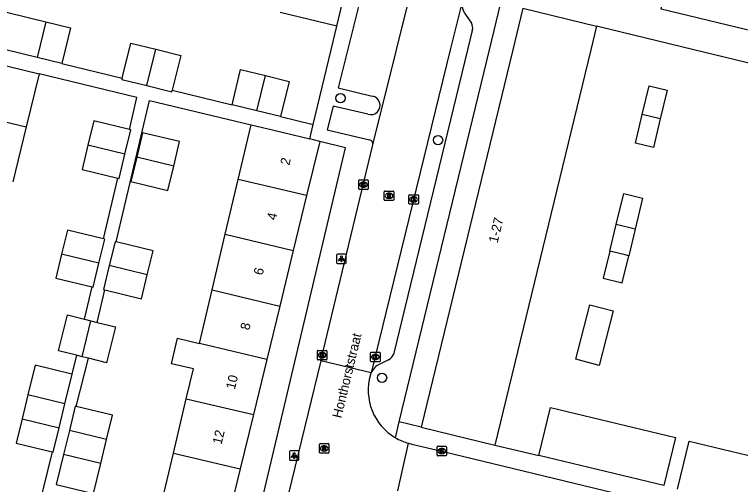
# Model space of a CAD drawing. Extents: x 162812 to 163818, y 381639 to 382470.
# Drawn here: x 163400.4 to 163477, y 382204.1 to 382253.7 of the extents above; entities that cross this region are included whole.
import ezdxf

# ---------------------------------------------------------------- set-up
doc = ezdxf.new("R2010")
doc.units = 0
for name, color, linetype in [('IMGEO_Boom', 7, 'Continuous'), ('IMGEO_Kolk', 7, 'Continuous'), ('IMGEO_Lichtpunt', 7, 'Continuous'), ('IMGEO_Openbare_ruimte_label', 7, 'Continuous'), ('IMGEO_Pand', 7, 'Continuous'), ('IMGEO_Pand_nummerreeks', 7, 'Continuous'), ('IMGEO_Rijbaan_lokaal_open', 7, 'Continuous'), ('IMGEO_Rioolput', 7, 'Continuous'), ('IMGEO_Voetpad_open', 7, 'Continuous')]:
    doc.layers.add(name, color=color, linetype=linetype)

msp = doc.modelspace()

# ---------------------------------------------------------------- linework, layer by layer
at = {"layer": 'IMGEO_Boom'}
for centre in [(163434.779, 382244.888), (163445.078, 382240.464), (163439.166, 382215.374)]:
    msp.add_circle(centre, 0.489, dxfattribs=at)
at = {"layer": 'IMGEO_Kolk'}
for p, q in [((163436.703, 382235.33), (163436.703, 382236.182)), ((163436.778, 382236.256), (163437.63, 382236.256)), ((163437.704, 382236.182), (163437.704, 382235.33)), ((163437.214, 382235.476), (163437.189, 382235.476)), ((163437.191, 382236.036), (163437.216, 382236.036)), ((163437.63, 382235.256), (163436.778, 382235.256)), ((163442.076, 382234.701), (163442.928, 382234.701)), ((163442.001, 382233.775), (163442.001, 382234.627)), ((163442.512, 382233.921), (163442.487, 382233.921)), ((163442.489, 382234.481), (163442.514, 382234.481)), ((163443.002, 382234.627), (163443.002, 382233.775)), ((163442.928, 382233.701), (163442.076, 382233.701)), ((163432.338, 382217.333), (163432.338, 382218.185)), ((163432.413, 382218.259), (163433.265, 382218.259)), ((163432.826, 382218.039), (163432.851, 382218.039)), ((163433.339, 382218.185), (163433.339, 382217.333)), ((163437.956, 382217.139), (163437.956, 382217.991)), ((163438.031, 382218.065), (163438.883, 382218.065)), ((163438.444, 382217.845), (163438.469, 382217.845)), ((163438.957, 382217.991), (163438.957, 382217.139)), ((163433.265, 382217.259), (163432.413, 382217.259)), ((163432.849, 382217.479), (163432.824, 382217.479)), ((163438.883, 382217.065), (163438.031, 382217.065)), ((163438.467, 382217.285), (163438.442, 382217.285)), ((163444.97, 382207.208), (163444.97, 382208.06)), ((163445.045, 382208.134), (163445.897, 382208.134)), ((163445.458, 382207.914), (163445.483, 382207.914)), ((163445.971, 382208.06), (163445.971, 382207.208)), ((163445.897, 382207.134), (163445.045, 382207.134)), ((163445.481, 382207.354), (163445.456, 382207.354))]:
    msp.add_line(p, q, dxfattribs=at)
for points in [[(163436.703, 382235.33), (163436.703, 382236.182)], [(163436.778, 382236.256), (163437.63, 382236.256)], [(163437.704, 382236.182), (163437.704, 382235.33)], [(163437.024, 382235.956), (163437.147, 382235.956), (163437.147, 382235.805), (163437.277, 382235.956), (163437.441, 382235.956), (163437.295, 382235.805), (163437.448, 382235.556), (163437.296, 382235.556), (163437.211, 382235.72), (163437.147, 382235.653), (163437.147, 382235.556), (163437.024, 382235.556), (163437.024, 382235.956)], [(163437.63, 382235.256), (163436.778, 382235.256)], [(163442.076, 382234.701), (163442.928, 382234.701)], [(163442.001, 382233.775), (163442.001, 382234.627)], [(163442.322, 382234.401), (163442.445, 382234.401), (163442.445, 382234.25), (163442.575, 382234.401), (163442.739, 382234.401), (163442.593, 382234.25), (163442.746, 382234.001), (163442.594, 382234.001), (163442.509, 382234.165), (163442.445, 382234.098), (163442.445, 382234.001), (163442.322, 382234.001), (163442.322, 382234.401)], [(163443.002, 382234.627), (163443.002, 382233.775)], [(163442.928, 382233.701), (163442.076, 382233.701)], [(163432.338, 382217.333), (163432.338, 382218.185)], [(163432.413, 382218.259), (163433.265, 382218.259)], [(163432.659, 382217.959), (163432.782, 382217.959), (163432.782, 382217.808), (163432.912, 382217.959), (163433.076, 382217.959), (163432.93, 382217.808), (163433.083, 382217.559), (163432.931, 382217.559), (163432.846, 382217.723), (163432.782, 382217.656), (163432.782, 382217.559), (163432.659, 382217.559), (163432.659, 382217.959)], [(163433.339, 382218.185), (163433.339, 382217.333)], [(163437.956, 382217.139), (163437.956, 382217.991)], [(163438.031, 382218.065), (163438.883, 382218.065)], [(163438.957, 382217.991), (163438.957, 382217.139)], [(163433.265, 382217.259), (163432.413, 382217.259)], [(163438.883, 382217.065), (163438.031, 382217.065)], [(163438.277, 382217.765), (163438.4, 382217.765), (163438.4, 382217.614), (163438.53, 382217.765), (163438.694, 382217.765), (163438.548, 382217.614), (163438.701, 382217.365), (163438.549, 382217.365), (163438.464, 382217.529), (163438.4, 382217.462), (163438.4, 382217.365), (163438.277, 382217.365), (163438.277, 382217.765)], [(163444.97, 382207.208), (163444.97, 382208.06)], [(163445.045, 382208.134), (163445.897, 382208.134)], [(163445.291, 382207.834), (163445.414, 382207.834), (163445.414, 382207.683), (163445.544, 382207.834), (163445.708, 382207.834), (163445.562, 382207.683), (163445.715, 382207.434), (163445.563, 382207.434), (163445.478, 382207.598), (163445.414, 382207.531), (163445.414, 382207.434), (163445.291, 382207.434), (163445.291, 382207.834)], [(163445.971, 382208.06), (163445.971, 382207.208)], [(163445.897, 382207.134), (163445.045, 382207.134)]]:
    msp.add_lwpolyline(points, dxfattribs=at)
for centre, start, end in [((163436.78, 382236.18), 91.55205, 178.44795), ((163436.78, 382236.18), 91.55205, 178.44795), ((163437.628, 382236.18), 1.55205, 88.44795), ((163437.628, 382236.18), 1.55205, 88.44795), ((163436.78, 382235.332), 181.55205, 268.44795), ((163436.78, 382235.332), 181.55205, 268.44795), ((163437.628, 382235.332), 271.55205, 358.44795), ((163437.628, 382235.332), 271.55205, 358.44795), ((163442.078, 382234.625), 91.55205, 178.44795), ((163442.078, 382234.625), 91.55205, 178.44795), ((163442.926, 382234.625), 1.55205, 88.44795), ((163442.926, 382234.625), 1.55205, 88.44795), ((163442.078, 382233.777), 181.55205, 268.44795), ((163442.078, 382233.777), 181.55205, 268.44795), ((163442.926, 382233.777), 271.55205, 358.44795), ((163442.926, 382233.777), 271.55205, 358.44795), ((163432.415, 382218.183), 91.55205, 178.44795), ((163432.415, 382218.183), 91.55205, 178.44795), ((163433.263, 382218.183), 1.55205, 88.44795), ((163433.263, 382218.183), 1.55205, 88.44795), ((163438.033, 382217.989), 91.55205, 178.44795), ((163438.033, 382217.989), 91.55205, 178.44795), ((163438.881, 382217.989), 1.55205, 88.44795), ((163438.881, 382217.989), 1.55205, 88.44795), ((163432.415, 382217.335), 181.55205, 268.44795), ((163432.415, 382217.335), 181.55205, 268.44795), ((163433.263, 382217.335), 271.55205, 358.44795), ((163433.263, 382217.335), 271.55205, 358.44795), ((163438.033, 382217.141), 181.55205, 268.44795), ((163438.033, 382217.141), 181.55205, 268.44795), ((163438.881, 382217.141), 271.55205, 358.44795), ((163438.881, 382217.141), 271.55205, 358.44795), ((163445.047, 382208.058), 91.55205, 178.44795), ((163445.047, 382208.058), 91.55205, 178.44795), ((163445.895, 382208.058), 1.55205, 88.44795), ((163445.895, 382208.058), 1.55205, 88.44795), ((163445.047, 382207.21), 181.55205, 268.44795), ((163445.047, 382207.21), 181.55205, 268.44795), ((163445.895, 382207.21), 271.55205, 358.44795), ((163445.895, 382207.21), 271.55205, 358.44795)]:
    msp.add_arc(centre, 0.0765, start, end, dxfattribs=at)
for centre, major_axis, ratio, start_param, end_param in [((163437.19, 382235.756), (-0.387, 0.002), 0.722429, 4.712389, 7.853982), ((163437.215, 382235.756), (-0.39, 0.002), 0.717154, 1.570796, 4.712389), ((163442.488, 382234.201), (-0.387, 0.002), 0.722429, 4.712389, 7.853982), ((163442.513, 382234.201), (-0.39, 0.002), 0.717154, 1.570796, 4.712389), ((163432.825, 382217.759), (-0.387, 0.002), 0.722429, 4.712389, 7.853982), ((163432.85, 382217.759), (-0.39, 0.002), 0.717154, 1.570796, 4.712389), ((163438.443, 382217.565), (-0.387, 0.002), 0.722429, 4.712389, 7.853982), ((163438.468, 382217.565), (-0.39, 0.002), 0.717154, 1.570796, 4.712389), ((163445.457, 382207.634), (-0.387, 0.002), 0.722429, 4.712389, 7.853982), ((163445.482, 382207.634), (-0.39, 0.002), 0.717154, 1.570796, 4.712389)]:
    msp.add_ellipse(centre, major_axis=major_axis, ratio=ratio, start_param=start_param, end_param=end_param, dxfattribs=at)
at = {"layer": 'IMGEO_Lichtpunt'}
for p, q in [((163434.371, 382228.329), (163434.371, 382227.522)), ((163434.371, 382228.329), (163434.371, 382227.522)), ((163435.273, 382228.424), (163434.465, 382228.424)), ((163435.273, 382228.424), (163434.465, 382228.424)), ((163435.367, 382227.522), (163435.367, 382228.329)), ((163435.367, 382227.522), (163435.367, 382228.329)), ((163434.465, 382227.428), (163435.273, 382227.428)), ((163434.465, 382227.428), (163435.273, 382227.428)), ((163429.39, 382207.562), (163429.39, 382206.755)), ((163429.39, 382207.562), (163429.39, 382206.755)), ((163430.292, 382207.657), (163429.484, 382207.657)), ((163430.292, 382207.657), (163429.484, 382207.657)), ((163430.386, 382206.755), (163430.386, 382207.562)), ((163430.386, 382206.755), (163430.386, 382207.562)), ((163429.484, 382206.661), (163430.292, 382206.661)), ((163429.484, 382206.661), (163430.292, 382206.661))]:
    msp.add_line(p, q, dxfattribs=at)
for points in [[(163434.745, 382227.993), (163434.784, 382227.965), (163434.596, 382227.703), (163434.558, 382227.73), (163434.745, 382227.993)], [(163434.847, 382227.945), (163434.894, 382227.945), (163434.894, 382227.623), (163434.847, 382227.623), (163434.847, 382227.945)], [(163434.957, 382227.965), (163434.995, 382227.992), (163435.182, 382227.73), (163435.143, 382227.702), (163434.957, 382227.965)], [(163429.764, 382207.226), (163429.803, 382207.198), (163429.615, 382206.936), (163429.577, 382206.963), (163429.764, 382207.226)], [(163429.866, 382207.178), (163429.913, 382207.178), (163429.913, 382206.856), (163429.866, 382206.856), (163429.866, 382207.178)], [(163429.976, 382207.198), (163430.014, 382207.225), (163430.201, 382206.963), (163430.162, 382206.935), (163429.976, 382207.198)]]:
    msp.add_lwpolyline(points, dxfattribs=at)
for centre in [(163434.87, 382228.127), (163429.889, 382207.36)]:
    msp.add_circle(centre, 0.0994, dxfattribs=at)
for centre, start, end in [((163434.465, 382228.329), 90, 180), ((163434.465, 382228.329), 90, 180), ((163435.273, 382228.329), 0, 90), ((163435.273, 382228.329), 0, 90), ((163434.465, 382227.522), 180, 270), ((163434.465, 382227.522), 180, 270), ((163435.273, 382227.522), 270, 0), ((163435.273, 382227.522), 270, 360), ((163429.484, 382207.562), 90, 180), ((163429.484, 382207.562), 90, 180), ((163430.292, 382207.562), 0, 90), ((163430.292, 382207.562), 0, 90), ((163429.484, 382206.755), 180, 270), ((163429.484, 382206.755), 180, 270), ((163430.292, 382206.755), 270, 0), ((163430.292, 382206.755), 270, 360)]:
    msp.add_arc(centre, 0.0946, start, end, dxfattribs=at)
at = {"layer": 'IMGEO_Pand'}
for points in [[(163434.377, 382252.502), (163436.129, 382259.729)], [(163397.761, 382254.375), (163403.656, 382252.946)], [(163434.377, 382252.502), (163428.404, 382253.95)], [(163454.023, 382254.378), (163452.96, 382250), (163443.283, 382210.165)], [(163454.023, 382254.378), (163461.817, 382252.485)], [(163403.656, 382252.946), (163402.746, 382249.198)], [(163403.656, 382252.946), (163406.269, 382252.313), (163405.708, 382250), (163405.36, 382248.564)], [(163461.817, 382252.485), (163461.213, 382250), (163451.077, 382208.272)], [(163402.746, 382249.198), (163399.436, 382250), (163396.888, 382250.618)], [(163411.738, 382247.006), (163412.631, 382250.688), (163415.27, 382250.048)], [(163414.339, 382246.21), (163415.27, 382250.048)], [(163415.27, 382250.048), (163417.908, 382249.409), (163417.014, 382245.718)], [(163396.461, 382249.032), (163402.94, 382247.461)], [(163405.36, 382248.564), (163402.746, 382249.198)], [(163423.332, 382244.175), (163424.235, 382247.899), (163426.841, 382247.267)], [(163402.94, 382247.461), (163401.579, 382241.847)], [(163411.738, 382247.006), (163411.7, 382246.849), (163414.339, 382246.21)], [(163425.937, 382243.544), (163426.841, 382247.267)], [(163426.841, 382247.267), (163429.346, 382246.66), (163428.443, 382242.936)], [(163414.339, 382246.21), (163416.978, 382245.57), (163417.014, 382245.718)], [(163466.65, 382243.17), (163467.385, 382246.196), (163469.284, 382245.735), (163468.549, 382242.709)], [(163425.937, 382243.544), (163423.332, 382244.175)], [(163394.342, 382243.576), (163401.579, 382241.847)], [(163428.443, 382242.936), (163425.937, 382243.544)], [(163468.549, 382242.709), (163467.814, 382239.683), (163465.915, 382240.145), (163466.65, 382243.17)], [(163468.549, 382242.709), (163466.65, 382243.17)], [(163412.489, 382241.582), (163408.734, 382242.493), (163408.11, 382239.919)], [(163401.579, 382241.847), (163400.177, 382236.064)], [(163412.013, 382238.973), (163412.637, 382241.546), (163412.489, 382241.582)], [(163423.981, 382236.316), (163425.347, 382242.081)], [(163425.347, 382242.081), (163427.728, 382241.503), (163431.531, 382240.579)], [(163417.163, 382237.724), (163417.787, 382240.298), (163413.881, 382241.245), (163413.258, 382238.671)], [(163432.586, 382240.323), (163431.198, 382234.606)], [(163432.586, 382240.323), (163431.531, 382240.579)], [(163408.11, 382239.919), (163407.486, 382237.346), (163411.271, 382236.429)], [(163412.013, 382238.973), (163408.11, 382239.919)], [(163411.271, 382236.429), (163411.389, 382236.4), (163412.013, 382238.973)], [(163413.258, 382238.671), (163412.634, 382236.098), (163416.54, 382235.151), (163417.163, 382237.724)], [(163417.163, 382237.724), (163413.258, 382238.671)], [(163422.609, 382230.527), (163423.981, 382236.316)], [(163431.198, 382234.606), (163423.981, 382236.316)], [(163463.905, 382231.567), (163464.694, 382234.813), (163466.684, 382234.329), (163465.886, 382231.044)], [(163431.198, 382234.606), (163429.794, 382228.824)], [(163409.758, 382230.029), (163405.945, 382230.954), (163405.332, 382228.426)], [(163463.218, 382228.738), (163463.905, 382231.567)], [(163465.886, 382231.044), (163463.905, 382231.567)], [(163465.886, 382231.044), (163465.209, 382228.254)], [(163421.214, 382224.639), (163422.609, 382230.527)], [(163422.609, 382230.527), (163429.794, 382228.824)], [(163409.269, 382227.472), (163409.882, 382229.999), (163409.758, 382230.029)], [(163411.094, 382229.705), (163410.967, 382229.736), (163410.354, 382227.209)], [(163414.375, 382226.234), (163414.988, 382228.761), (163411.094, 382229.705)], [(163429.794, 382228.824), (163428.367, 382222.944)], [(163463.218, 382228.738), (163462.522, 382225.871), (163464.512, 382225.388), (163465.209, 382228.254)], [(163465.209, 382228.254), (163464.83, 382228.346), (163463.218, 382228.738)], [(163405.332, 382228.426), (163404.719, 382225.899), (163408.562, 382224.967)], [(163409.269, 382227.472), (163405.332, 382228.426)], [(163408.562, 382224.967), (163408.656, 382224.944), (163409.269, 382227.472)], [(163410.354, 382227.209), (163409.741, 382224.681), (163409.903, 382224.642)], [(163414.375, 382226.234), (163410.354, 382227.209)], [(163409.903, 382224.642), (163413.763, 382223.706), (163414.375, 382226.234)], [(163419.876, 382218.994), (163421.214, 382224.639)], [(163421.214, 382224.639), (163428.367, 382222.944)], [(163428.367, 382222.944), (163426.998, 382217.306)], [(163463.582, 382222.432), (163462.078, 382216.679), (163459.619, 382217.323), (163461.123, 382223.075), (163463.582, 382222.432)], [(163406.893, 382217.744), (163404.993, 382218.218), (163405.94, 382222.008), (163407.755, 382221.554)], [(163407.5, 382217.592), (163408.413, 382221.389)], [(163407.755, 382221.554), (163408.413, 382221.389)], [(163409.098, 382221.218), (163411.008, 382220.741), (163410.061, 382216.951), (163408.151, 382217.429)], [(163408.413, 382221.389), (163409.098, 382221.218)], [(163418.493, 382213.157), (163419.24, 382216.31), (163416.926, 382216.858), (163417.563, 382219.542), (163419.876, 382218.994)], [(163426.998, 382217.306), (163419.876, 382218.994)], [(163407.5, 382217.592), (163406.893, 382217.744)], [(163408.151, 382217.429), (163407.5, 382217.592)], [(163426.998, 382217.306), (163425.583, 382211.477)], [(163406.392, 382215.749), (163402.521, 382216.688), (163401.769, 382213.584)], [(163405.683, 382212.635), (163406.435, 382215.739), (163406.392, 382215.749)], [(163401.769, 382213.584), (163401.15, 382211.033)], [(163405.683, 382212.635), (163401.769, 382213.584)], [(163405.064, 382210.084), (163405.683, 382212.635)], [(163417.132, 382207.416), (163418.493, 382213.157)], [(163418.493, 382213.157), (163425.583, 382211.477)], [(163406.87, 382212.347), (163406.776, 382212.37), (163406.157, 382209.819)], [(163410.072, 382208.87), (163410.69, 382211.421), (163406.87, 382212.347)], [(163455.726, 382207.151), (163456.946, 382212.235), (163470.152, 382209.066), (163468.932, 382203.981)], [(163401.15, 382211.033), (163400.532, 382208.482), (163404.337, 382207.56)], [(163401.15, 382211.033), (163405.064, 382210.084)], [(163425.583, 382211.477), (163424.191, 382205.743)], [(163443.283, 382210.165), (163451.077, 382208.272)], [(163404.337, 382207.56), (163404.446, 382207.534), (163405.064, 382210.084)], [(163406.157, 382209.819), (163405.539, 382207.269)], [(163410.072, 382208.87), (163406.157, 382209.819)], [(163409.454, 382206.32), (163410.072, 382208.87)], [(163470.382, 382203.596), (163471.6, 382208.672), (163484.806, 382205.503), (163483.588, 382200.427)], [(163405.539, 382207.269), (163404.769, 382204.094), (163404.878, 382204.068)], [(163409.454, 382206.32), (163405.539, 382207.269)], [(163415.796, 382201.776), (163417.132, 382207.416)], [(163417.132, 382207.416), (163424.191, 382205.743)], [(163468.932, 382203.981), (163455.726, 382207.151)], [(163404.878, 382204.068), (163408.684, 382203.145), (163409.454, 382206.32)], [(163424.191, 382205.743), (163422.823, 382200.111)]]:
    msp.add_lwpolyline(points, dxfattribs=at)
at = {"layer": 'IMGEO_Rijbaan_lokaal_open'}
for points in [[(163438.206, 382239.958), (163440.694, 382250), (163443.023, 382259.4)], [(163447.61, 382255.045), (163446.371, 382250), (163438.022, 382215.895)], [(163432.691, 382217.158), (163438.206, 382239.958)], [(163432.691, 382217.158), (163428.595, 382200.282)], [(163438.022, 382215.895), (163432.691, 382217.158)], [(163437.941, 382215.678), (163438.022, 382215.895)], [(163440.815, 382203.442), (163441.975, 382208.454)], [(163441.975, 382208.454), (163442.296, 382208.377), (163445.466, 382207.633), (163485.228, 382198.029)]]:
    msp.add_lwpolyline(points, dxfattribs=at)
for centre, radius, start, end in [((163443.494, 382214.04), 5.789, 163.56655, 239.73534), ((163443.49, 382214.033), 5.781, 239.73429, 254.81096)]:
    msp.add_arc(centre, radius, start, end, dxfattribs=at)
at = {"layer": 'IMGEO_Rioolput'}
for p, q in [((163439.404, 382234.159), (163439.404, 382235.011)), ((163439.479, 382235.085), (163440.331, 382235.085)), ((163439.892, 382234.865), (163439.917, 382234.865)), ((163440.405, 382235.011), (163440.405, 382234.159)), ((163440.331, 382234.085), (163439.479, 382234.085)), ((163439.915, 382234.305), (163439.89, 382234.305)), ((163432.556, 382207.49), (163432.556, 382208.342)), ((163432.631, 382208.416), (163433.483, 382208.416)), ((163433.044, 382208.196), (163433.069, 382208.196)), ((163433.557, 382208.342), (163433.557, 382207.49)), ((163433.483, 382207.416), (163432.631, 382207.416)), ((163433.067, 382207.636), (163433.042, 382207.636))]:
    msp.add_line(p, q, dxfattribs=at)
for points in [[(163439.404, 382234.159), (163439.404, 382235.011)], [(163439.479, 382235.085), (163440.331, 382235.085)], [(163439.993, 382234.783), (163439.741, 382234.785), (163439.741, 382234.385)], [(163439.919, 382234.704), (163439.865, 382234.704), (163439.865, 382234.623)], [(163440.405, 382235.011), (163440.405, 382234.159)], [(163440.331, 382234.085), (163439.479, 382234.085)], [(163439.741, 382234.385), (163439.865, 382234.385), (163439.865, 382234.547), (163439.876, 382234.547)], [(163439.865, 382234.623), (163439.917, 382234.623)], [(163439.923, 382234.518), (163439.994, 382234.385), (163440.134, 382234.385), (163440.069, 382234.511)], [(163432.556, 382207.49), (163432.556, 382208.342)], [(163432.631, 382208.416), (163433.483, 382208.416)], [(163433.145, 382208.114), (163432.893, 382208.116), (163432.893, 382207.716)], [(163432.893, 382207.716), (163433.017, 382207.716), (163433.017, 382207.878), (163433.028, 382207.878)], [(163433.071, 382208.035), (163433.017, 382208.035), (163433.017, 382207.954)], [(163433.017, 382207.954), (163433.069, 382207.954)], [(163433.075, 382207.849), (163433.146, 382207.716), (163433.286, 382207.716), (163433.221, 382207.842)], [(163433.557, 382208.342), (163433.557, 382207.49)], [(163433.483, 382207.416), (163432.631, 382207.416)]]:
    msp.add_lwpolyline(points, dxfattribs=at)
for centre, radius, start, end in [((163439.481, 382235.009), 0.0765, 91.55205, 178.44795), ((163439.481, 382235.009), 0.0765, 91.55205, 178.44795), ((163439.925, 382234.608), 0.0964, 77.00612, 93.18647), ((163439.939, 382234.665), 0.0378, 276.66336, 79.67722), ((163439.992, 382234.673), 0.109, 350.36119, 89.41601), ((163439.99, 382234.673), 0.112, 277.58423, 350.98172), ((163440.329, 382235.009), 0.0765, 1.55205, 88.44795), ((163440.329, 382235.009), 0.0765, 1.55205, 88.44795), ((163439.481, 382234.161), 0.0765, 181.55205, 268.44795), ((163439.481, 382234.161), 0.0765, 181.55205, 268.44795), ((163439.875, 382234.494), 0.0533, 26.02933, 88.69889), ((163439.901, 382234.812), 0.19, 274.7715, 282.96867), ((163439.974, 382234.458), 0.108, 29.51342, 73.79051), ((163440.329, 382234.161), 0.0765, 271.55205, 358.44795), ((163440.329, 382234.161), 0.0765, 271.55205, 358.44795), ((163432.633, 382208.34), 0.0765, 91.55205, 178.44795), ((163432.633, 382208.34), 0.0765, 91.55205, 178.44795), ((163433.027, 382207.825), 0.0533, 26.02933, 88.69889), ((163433.053, 382208.143), 0.19, 274.7715, 282.96867), ((163433.077, 382207.939), 0.0964, 77.00612, 93.18647), ((163433.091, 382207.996), 0.0378, 276.66336, 79.67722), ((163433.144, 382208.004), 0.109, 350.36119, 89.41601), ((163433.142, 382208.004), 0.112, 277.58423, 350.98172), ((163433.126, 382207.789), 0.108, 29.51342, 73.79051), ((163433.481, 382208.34), 0.0765, 1.55205, 88.44795), ((163433.481, 382208.34), 0.0765, 1.55205, 88.44795), ((163432.633, 382207.492), 0.0765, 181.55205, 268.44795), ((163432.633, 382207.492), 0.0765, 181.55205, 268.44795), ((163433.481, 382207.492), 0.0765, 271.55205, 358.44795), ((163433.481, 382207.492), 0.0765, 271.55205, 358.44795)]:
    msp.add_arc(centre, radius, start, end, dxfattribs=at)
for centre, major_axis, ratio, start_param, end_param in [((163439.891, 382234.585), (-0.387, 0.002), 0.722429, 4.712389, 7.853982), ((163439.916, 382234.585), (-0.39, 0.002), 0.717154, 1.570796, 4.712389), ((163433.043, 382207.916), (-0.387, 0.002), 0.722429, 4.712389, 7.853982), ((163433.068, 382207.916), (-0.39, 0.002), 0.717154, 1.570796, 4.712389)]:
    msp.add_ellipse(centre, major_axis=major_axis, ratio=ratio, start_param=start_param, end_param=end_param, dxfattribs=at)
at = {"layer": 'IMGEO_Voetpad_open'}
for points in [[(163494.353, 382251.226), (163494.063, 382250), (163493.652, 382248.266), (163486.458, 382250), (163468.625, 382254.298), (163469.382, 382257.299)], [(163440.548, 382254.857), (163436.957, 382255.741), (163435.482, 382249.783), (163434.514, 382245.986), (163438.136, 382245.106)], [(163440.982, 382210.715), (163450.503, 382250), (163451.706, 382254.962)], [(163447.98, 382253.719), (163448.601, 382252.824)], [(163431.893, 382242.094), (163433.78, 382250), (163434.377, 382252.502)], [(163499.006, 382243.493), (163472.094, 382250), (163461.817, 382252.485)], [(163448.694, 382252.032), (163448.199, 382250), (163440.368, 382217.841)], [(163405.36, 382248.564), (163411.738, 382247.006)], [(163412.489, 382241.582), (163413.286, 382244.952), (163402.94, 382247.461)], [(163417.014, 382245.718), (163423.332, 382244.175)], [(163411.094, 382229.705), (163414.604, 382244.626), (163425.347, 382242.081)], [(163437.681, 382243.195), (163433.992, 382244.054), (163433.386, 382241.557), (163437.851, 382240.499)], [(163428.443, 382242.936), (163431.893, 382242.094)], [(163431.531, 382240.579), (163431.893, 382242.094)], [(163417.082, 382176.464), (163419.997, 382175.75), (163422.741, 382186.575), (163435.32, 382239.654), (163432.586, 382240.323)], [(163409.758, 382230.029), (163411.271, 382236.429)], [(163407.755, 382221.554), (163408.562, 382224.967)], [(163409.098, 382221.218), (163409.903, 382224.642)], [(163406.893, 382217.744), (163406.392, 382215.749)], [(163406.87, 382212.347), (163408.151, 382217.429)], [(163439.862, 382217.253), (163438.92, 382216.824)], [(163440.576, 382209.04), (163440.982, 382210.715)], [(163443.283, 382210.165), (163440.982, 382210.715)], [(163451.077, 382208.272), (163455.726, 382207.151)], [(163404.337, 382207.56), (163403.363, 382203.682), (163402.76, 382201.157)]]:
    msp.add_lwpolyline(points, dxfattribs=at)
for centre, radius, start, end in [((163449.381, 382254.825), 1.785, 172.90941, 218.27248), ((163447.762, 382252.324), 0.977, 342.60407, 30.79042), ((163437.974, 382244.135), 0.985, 252.67399, 80.54101), ((163437.742, 382240.04), 0.471, 349.93245, 76.6127), ((163439.294, 382218.253), 1.15, 299.58329, 338.98981), ((163439.744, 382215.129), 1.884, 115.92084, 156.02333)]:
    msp.add_arc(centre, radius, start, end, dxfattribs=at)

# ---------------------------------------------------------------- texts
at = {"layer": 'IMGEO_Openbare_ruimte_label'}
msp.add_text('Honthorststraat', height=1, rotation=76.46414, dxfattribs=at).set_placement((163434.868, 382211.042))
at = {"layer": 'IMGEO_Pand_nummerreeks'}
for s, rotation, p in [('2', 76.35349, (163429.367, 382237.745)), ('4', 76.35349, (163427.958, 382231.941)), ('1-27', 76.34645, (163451.366, 382229.542)), ('6', 76.35349, (163426.548, 382226.136)), ('8', 76.35349, (163425.14, 382220.334)), ('10', 76.35349, (163423.622, 382214.081)), ('12', 76.35349, (163422.211, 382208.271))]:
    msp.add_text(s, height=1, rotation=rotation, dxfattribs=at).set_placement(p)

doc.saveas('drawing.dxf')
